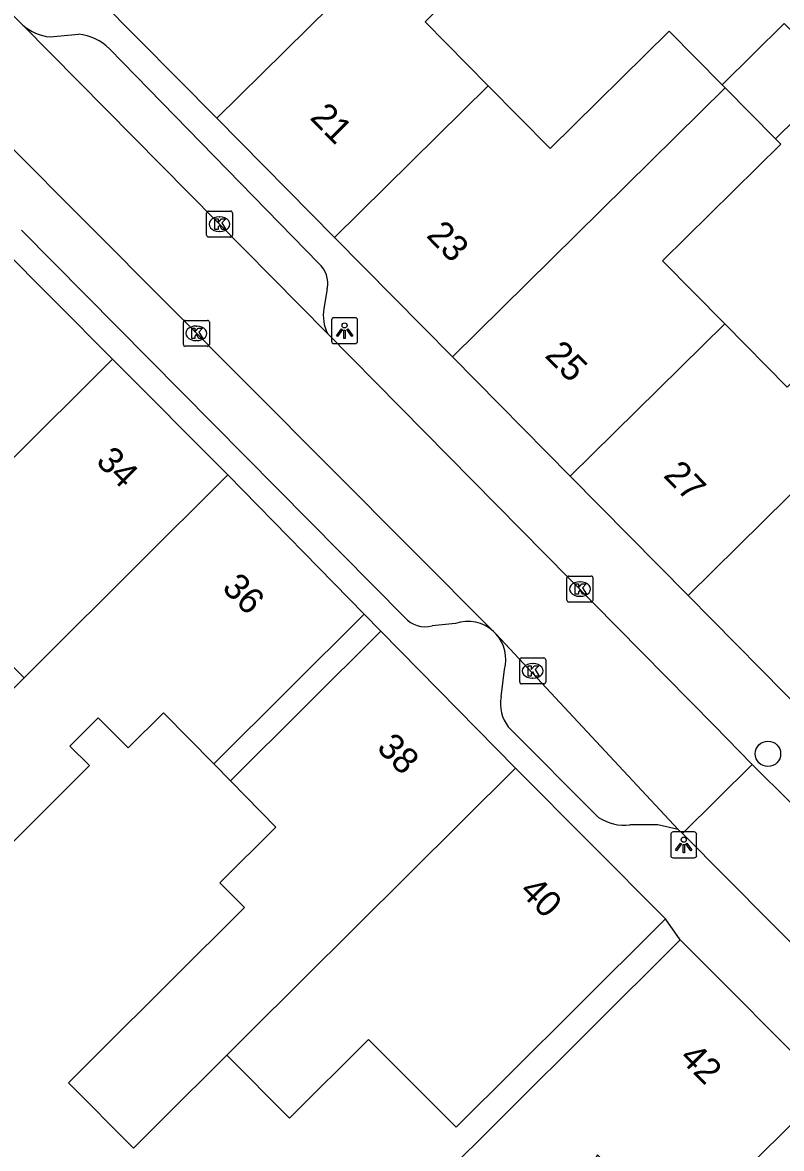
# Model space of a CAD drawing. Extents: x 160107 to 160928, y 382056 to 382918.
# Drawn here: x 160782.84 to 160812.03, y 382688.58 to 382731.92 of the extents above; entities that cross this region are included whole.
import ezdxf

# ---------------------------------------------------------------- set-up
doc = ezdxf.new("R2010")
doc.units = 0
for name, color, linetype in [('IMGEO_Boom', 7, 'Continuous'), ('IMGEO_Kolk', 7, 'Continuous'), ('IMGEO_Lichtpunt', 7, 'Continuous'), ('IMGEO_Pand', 7, 'Continuous'), ('IMGEO_Pand_nummerreeks', 7, 'Continuous'), ('IMGEO_Pand_overbouw', 7, 'Continuous'), ('IMGEO_Rijbaan_lokaal_open', 7, 'Continuous'), ('IMGEO_Voetpad_open', 7, 'Continuous')]:
    doc.layers.add(name, color=color, linetype=linetype)

msp = doc.modelspace()

# ---------------------------------------------------------------- linework, layer by layer
at = {"layer": 'IMGEO_Boom'}
msp.add_circle((160811.514, 382703.768), 0.489, dxfattribs=at)
at = {"layer": 'IMGEO_Kolk'}
for p, q in [((160789.915, 382723.735), (160789.915, 382724.587)), ((160789.99, 382724.661), (160790.842, 382724.661)), ((160790.403, 382724.441), (160790.428, 382724.441)), ((160790.916, 382724.587), (160790.916, 382723.735)), ((160790.842, 382723.661), (160789.99, 382723.661)), ((160790.426, 382723.881), (160790.401, 382723.881)), ((160789.024, 382719.532), (160789.024, 382720.384)), ((160789.099, 382720.458), (160789.951, 382720.458)), ((160789.512, 382720.238), (160789.537, 382720.238)), ((160790.025, 382720.384), (160790.025, 382719.532)), ((160789.535, 382719.678), (160789.51, 382719.678)), ((160789.951, 382719.458), (160789.099, 382719.458)), ((160803.782, 382709.687), (160803.782, 382710.539)), ((160803.857, 382710.613), (160804.709, 382710.613)), ((160804.783, 382710.539), (160804.783, 382709.687)), ((160804.27, 382710.393), (160804.295, 382710.393)), ((160804.293, 382709.833), (160804.268, 382709.833)), ((160804.709, 382709.613), (160803.857, 382709.613)), ((160802.039, 382707.463), (160802.891, 382707.463)), ((160801.964, 382706.537), (160801.964, 382707.389)), ((160802.452, 382707.243), (160802.477, 382707.243)), ((160802.965, 382707.389), (160802.965, 382706.537)), ((160802.475, 382706.683), (160802.45, 382706.683)), ((160802.891, 382706.463), (160802.039, 382706.463))]:
    msp.add_line(p, q, dxfattribs=at)
for points in [[(160789.915, 382723.735), (160789.915, 382724.587)], [(160789.99, 382724.661), (160790.842, 382724.661)], [(160790.236, 382724.361), (160790.359, 382724.361), (160790.359, 382724.21), (160790.489, 382724.361), (160790.653, 382724.361), (160790.507, 382724.21), (160790.66, 382723.961), (160790.508, 382723.961), (160790.423, 382724.125), (160790.359, 382724.058), (160790.359, 382723.961), (160790.236, 382723.961), (160790.236, 382724.361)], [(160790.916, 382724.587), (160790.916, 382723.735)], [(160790.842, 382723.661), (160789.99, 382723.661)], [(160789.024, 382719.532), (160789.024, 382720.384)], [(160789.099, 382720.458), (160789.951, 382720.458)], [(160789.345, 382720.158), (160789.468, 382720.158), (160789.468, 382720.007), (160789.598, 382720.158), (160789.762, 382720.158), (160789.616, 382720.007), (160789.769, 382719.758), (160789.617, 382719.758), (160789.532, 382719.922), (160789.468, 382719.855), (160789.468, 382719.758), (160789.345, 382719.758), (160789.345, 382720.158)], [(160790.025, 382720.384), (160790.025, 382719.532)], [(160789.951, 382719.458), (160789.099, 382719.458)], [(160803.782, 382709.687), (160803.782, 382710.539)], [(160803.857, 382710.613), (160804.709, 382710.613)], [(160804.783, 382710.539), (160804.783, 382709.687)], [(160804.103, 382710.313), (160804.226, 382710.313), (160804.226, 382710.162), (160804.356, 382710.313), (160804.52, 382710.313), (160804.374, 382710.162), (160804.527, 382709.913), (160804.375, 382709.913), (160804.29, 382710.077), (160804.226, 382710.01), (160804.226, 382709.913), (160804.103, 382709.913), (160804.103, 382710.313)], [(160804.709, 382709.613), (160803.857, 382709.613)], [(160802.039, 382707.463), (160802.891, 382707.463)], [(160801.964, 382706.537), (160801.964, 382707.389)], [(160802.285, 382707.163), (160802.408, 382707.163), (160802.408, 382707.012), (160802.538, 382707.163), (160802.702, 382707.163), (160802.556, 382707.012), (160802.709, 382706.763), (160802.557, 382706.763), (160802.472, 382706.927), (160802.408, 382706.86), (160802.408, 382706.763), (160802.285, 382706.763), (160802.285, 382707.163)], [(160802.965, 382707.389), (160802.965, 382706.537)], [(160802.891, 382706.463), (160802.039, 382706.463)]]:
    msp.add_lwpolyline(points, dxfattribs=at)
for centre, start, end in [((160789.992, 382724.585), 91.552, 178.448), ((160789.992, 382724.585), 91.552, 178.448), ((160790.84, 382724.585), 1.552, 88.448), ((160790.84, 382724.585), 1.552, 88.448), ((160789.992, 382723.737), 181.552, 268.448), ((160789.992, 382723.737), 181.552, 268.448), ((160790.84, 382723.737), 271.552, 358.448), ((160790.84, 382723.737), 271.552, 358.448), ((160789.101, 382720.382), 91.552, 178.448), ((160789.101, 382720.382), 91.552, 178.448), ((160789.949, 382720.382), 1.552, 88.448), ((160789.949, 382720.382), 1.552, 88.448), ((160789.101, 382719.534), 181.552, 268.448), ((160789.101, 382719.534), 181.552, 268.448), ((160789.949, 382719.534), 271.552, 358.448), ((160789.949, 382719.534), 271.552, 358.448), ((160803.859, 382710.537), 91.552, 178.448), ((160803.859, 382710.537), 91.552, 178.448), ((160804.707, 382710.537), 1.552, 88.448), ((160804.707, 382710.537), 1.552, 88.448), ((160803.859, 382709.689), 181.552, 268.448), ((160803.859, 382709.689), 181.552, 268.448), ((160804.707, 382709.689), 271.552, 358.448), ((160804.707, 382709.689), 271.552, 358.448), ((160802.041, 382707.387), 91.552, 178.448), ((160802.041, 382707.387), 91.552, 178.448), ((160802.889, 382707.387), 1.552, 88.448), ((160802.889, 382707.387), 1.552, 88.448), ((160802.041, 382706.539), 181.552, 268.448), ((160802.041, 382706.539), 181.552, 268.448), ((160802.889, 382706.539), 271.552, 358.448), ((160802.889, 382706.539), 271.552, 358.448)]:
    msp.add_arc(centre, 0.0765, start, end, dxfattribs=at)
for centre, major_axis, ratio, start_param, end_param in [((160790.402, 382724.161), (-0.387, 0.002), 0.722429, 4.712389, 7.853982), ((160790.427, 382724.161), (-0.39, 0.002), 0.717154, 1.570796, 4.712389), ((160789.511, 382719.958), (-0.387, 0.002), 0.722429, 4.712389, 7.853982), ((160789.536, 382719.958), (-0.39, 0.002), 0.717154, 1.570796, 4.712389), ((160804.269, 382710.113), (-0.387, 0.002), 0.722429, 4.712389, 7.853982), ((160804.294, 382710.113), (-0.39, 0.002), 0.717154, 1.570796, 4.712389), ((160802.451, 382706.963), (-0.387, 0.002), 0.722429, 4.712389, 7.853982), ((160802.476, 382706.963), (-0.39, 0.002), 0.717154, 1.570796, 4.712389)]:
    msp.add_ellipse(centre, major_axis=major_axis, ratio=ratio, start_param=start_param, end_param=end_param, dxfattribs=at)
at = {"layer": 'IMGEO_Lichtpunt'}
for p, q in [((160794.728, 382720.465), (160794.728, 382719.658)), ((160794.728, 382720.465), (160794.728, 382719.658)), ((160795.63, 382720.56), (160794.822, 382720.56)), ((160795.63, 382720.56), (160794.822, 382720.56)), ((160795.724, 382719.658), (160795.724, 382720.465)), ((160795.724, 382719.658), (160795.724, 382720.465)), ((160794.822, 382719.564), (160795.63, 382719.564)), ((160794.822, 382719.564), (160795.63, 382719.564)), ((160807.775, 382700.666), (160807.775, 382699.859)), ((160807.775, 382700.666), (160807.775, 382699.859)), ((160808.677, 382700.761), (160807.869, 382700.761)), ((160808.677, 382700.761), (160807.869, 382700.761)), ((160808.771, 382699.859), (160808.771, 382700.666)), ((160808.771, 382699.859), (160808.771, 382700.666)), ((160807.869, 382699.765), (160808.677, 382699.765)), ((160807.869, 382699.765), (160808.677, 382699.765))]:
    msp.add_line(p, q, dxfattribs=at)
for points in [[(160795.102, 382720.129), (160795.141, 382720.101), (160794.953, 382719.839), (160794.915, 382719.866), (160795.102, 382720.129)], [(160795.204, 382720.081), (160795.251, 382720.081), (160795.251, 382719.759), (160795.204, 382719.759), (160795.204, 382720.081)], [(160795.314, 382720.101), (160795.352, 382720.128), (160795.539, 382719.866), (160795.5, 382719.838), (160795.314, 382720.101)], [(160808.149, 382700.33), (160808.188, 382700.302), (160808, 382700.04), (160807.962, 382700.067), (160808.149, 382700.33)], [(160808.251, 382700.282), (160808.298, 382700.282), (160808.298, 382699.96), (160808.251, 382699.96), (160808.251, 382700.282)], [(160808.361, 382700.302), (160808.399, 382700.329), (160808.586, 382700.067), (160808.547, 382700.039), (160808.361, 382700.302)]]:
    msp.add_lwpolyline(points, dxfattribs=at)
for centre in [(160795.227, 382720.263), (160808.274, 382700.464)]:
    msp.add_circle(centre, 0.0994, dxfattribs=at)
for centre, start, end in [((160794.822, 382720.465), 90, 180), ((160794.822, 382720.465), 90, 180), ((160795.63, 382720.465), 0, 90), ((160795.63, 382720.465), 0, 90), ((160794.822, 382719.658), 180, 270), ((160794.822, 382719.658), 180, 270), ((160795.63, 382719.658), 270, 0), ((160795.63, 382719.658), 270, 360), ((160807.869, 382700.666), 90, 180), ((160807.869, 382700.666), 90, 180), ((160808.677, 382700.666), 0, 90), ((160808.677, 382700.666), 0, 90), ((160807.869, 382699.859), 180, 270), ((160807.869, 382699.859), 180, 270), ((160808.677, 382699.859), 270, 0), ((160808.677, 382699.859), 270, 360)]:
    msp.add_arc(centre, 0.0946, start, end, dxfattribs=at)
at = {"layer": 'IMGEO_Pand'}
for points in [[(160790.307, 382728.238), (160800.799, 382738.595)], [(160802.482, 382736.903), (160802.907, 382736.475), (160798.321, 382731.949), (160800.755, 382729.484)], [(160785.775, 382732.831), (160790.307, 382728.238)], [(160809.748, 382729.526), (160812.137, 382731.884), (160814.195, 382729.798), (160811.806, 382727.44)], [(160800.755, 382729.484), (160803.133, 382727.075), (160807.709, 382731.591), (160809.748, 382729.526)], [(160800.755, 382729.484), (160794.841, 382723.646)], [(160799.374, 382719.053), (160809.864, 382729.408)], [(160809.748, 382729.526), (160809.864, 382729.408)], [(160809.864, 382729.408), (160811.806, 382727.44)], [(160790.307, 382728.238), (160794.841, 382723.646)], [(160811.806, 382727.44), (160812.009, 382727.235), (160807.462, 382722.747), (160809.852, 382720.326)], [(160794.841, 382723.646), (160799.374, 382719.053)], [(160781.87, 382723.407), (160786.299, 382718.959)], [(160809.852, 382720.326), (160812.259, 382717.887), (160816.872, 382722.442), (160817.699, 382721.603), (160818.996, 382720.289)], [(160803.907, 382714.46), (160809.852, 382720.326)], [(160808.44, 382709.868), (160818.996, 382720.289)], [(160786.299, 382718.959), (160774.026, 382706.739)], [(160790.732, 382714.506), (160786.299, 382718.959)], [(160799.374, 382719.053), (160803.907, 382714.46)], [(160782.896, 382706.698), (160783.553, 382707.354), (160790.732, 382714.506)], [(160790.732, 382714.506), (160795.983, 382709.146)], [(160808.44, 382709.868), (160803.907, 382714.46)], [(160813.078, 382705.17), (160808.44, 382709.868)], [(160782.896, 382706.698), (160780.563, 382709.041), (160776.129, 382704.626), (160775.945, 382704.811)], [(160795.983, 382709.146), (160790.192, 382703.379), (160788.26, 382705.349), (160786.899, 382703.994), (160785.746, 382705.151), (160784.659, 382704.069), (160785.41, 382703.315), (160781.245, 382699.163), (160778.301, 382702.117), (160780.645, 382704.454), (160782.896, 382706.698)], [(160790.699, 382692.164), (160788.173, 382689.65), (160787.104, 382688.586), (160784.601, 382691.1), (160785.67, 382692.164), (160791.379, 382697.848), (160790.426, 382698.805), (160792.578, 382700.948), (160790.834, 382702.726), (160796.624, 382708.491)], [(160796.624, 382708.491), (160801.796, 382703.212)], [(160790.699, 382692.164), (160791.523, 382692.985), (160801.796, 382703.212)], [(160801.796, 382703.212), (160807.571, 382697.412)], [(160807.571, 382697.412), (160804.028, 382693.885), (160801.765, 382691.632), (160799.515, 382689.392), (160796.153, 382692.768), (160793.112, 382689.74), (160790.699, 382692.164)], [(160812.145, 382689.243), (160810.27, 382687.376), (160806.751, 382683.872), (160805.649, 382684.98), (160806.982, 382686.307), (160804.962, 382688.336), (160803.909, 382686.641), (160801.448, 382684.19), (160798.572, 382687.079), (160804.595, 382693.076), (160808.138, 382696.603)], [(160808.138, 382696.603), (160813.813, 382690.904), (160812.145, 382689.243)]]:
    msp.add_lwpolyline(points, dxfattribs=at)
at = {"layer": 'IMGEO_Pand_overbouw'}
msp.add_lwpolyline([(160795.983, 382709.146), (160790.192, 382703.379), (160790.834, 382702.726), (160796.624, 382708.491)], close=True, dxfattribs=at)
at = {"layer": 'IMGEO_Rijbaan_lokaal_open'}
for points in [[(160782.85, 382731.824), (160777.128, 382737.621)], [(160794.572, 382719.948), (160782.85, 382731.824)], [(160782.193, 382727.326), (160800.958, 382708.481)], [(160810.91, 382703.363), (160809.44, 382704.855), (160794.572, 382719.948)], [(160800.958, 382708.481), (160801.057, 382708.381)], [(160801.057, 382708.381), (160808.065, 382700.86)], [(160808.229, 382700.703), (160810.91, 382703.363)], [(160813.852, 382700.432), (160810.91, 382703.363)], [(160808.065, 382700.86), (160808.229, 382700.703)], [(160808.229, 382700.703), (160816.679, 382692.183)]]:
    msp.add_lwpolyline(points, dxfattribs=at)
at = {"layer": 'IMGEO_Voetpad_open'}
for points in [[(160783.895, 382731.369), (160784.987, 382731.47)], [(160786.179, 382730.91), (160794.232, 382722.651)], [(160797.543, 382709.024), (160782.794, 382723.93)], [(160794.561, 382721.673), (160794.433, 382720.911)], [(160796.624, 382708.491), (160795.983, 382709.146)], [(160799.498, 382708.781), (160798.596, 382708.693)], [(160801.247, 382705.961), (160801.375, 382707.015)], [(160805, 382701.324), (160801.525, 382704.805)], [(160808.065, 382700.86), (160807.276, 382701.033), (160806.206, 382701.031)], [(160808.138, 382696.603), (160807.571, 382697.412)]]:
    msp.add_lwpolyline(points, dxfattribs=at)
for centre, radius, start, end in [((160784.095, 382733.256), 1.898, 228.9975, 263.9453), ((160784.812, 382729.549), 1.929, 44.8765, 84.7954), ((160793.553, 382721.878), 1.029, 348.5053, 48.6807), ((160795.939, 382720.637), 1.531, 169.6886, 206.7381), ((160798.333, 382709.698), 1.039, 220.4508, 284.6492), ((160799.988, 382707.461), 1.408, 46.434, 110.3431), ((160799.971, 382707.408), 1.458, 344.3532, 41.8565), ((160802.695, 382705.698), 1.472, 169.6993, 217.3446), ((160805.997, 382702.8), 1.781, 235.9591, 276.7298)]:
    msp.add_arc(centre, radius, start, end, dxfattribs=at)

# ---------------------------------------------------------------- texts
at = {"layer": 'IMGEO_Pand_nummerreeks'}
for s, rotation, p in [('21', 314.6275, (160793.855, 382728.231)), ('23', 314.6275, (160798.335, 382723.693)), ('25', 314.6275, (160802.894, 382719.074)), ('34', 314.8738, (160785.622, 382714.989)), ('27', 314.6278, (160807.453, 382714.456)), ('36', 314.8796, (160790.473, 382710.118)), ('38', 314.8738, (160796.424, 382703.959)), ('40', 314.8751, (160801.919, 382698.44)), ('42', 314.8791, (160808.066, 382692.026))]:
    msp.add_text(s, height=1, rotation=rotation, dxfattribs=at).set_placement(p)

doc.saveas('drawing.dxf')
